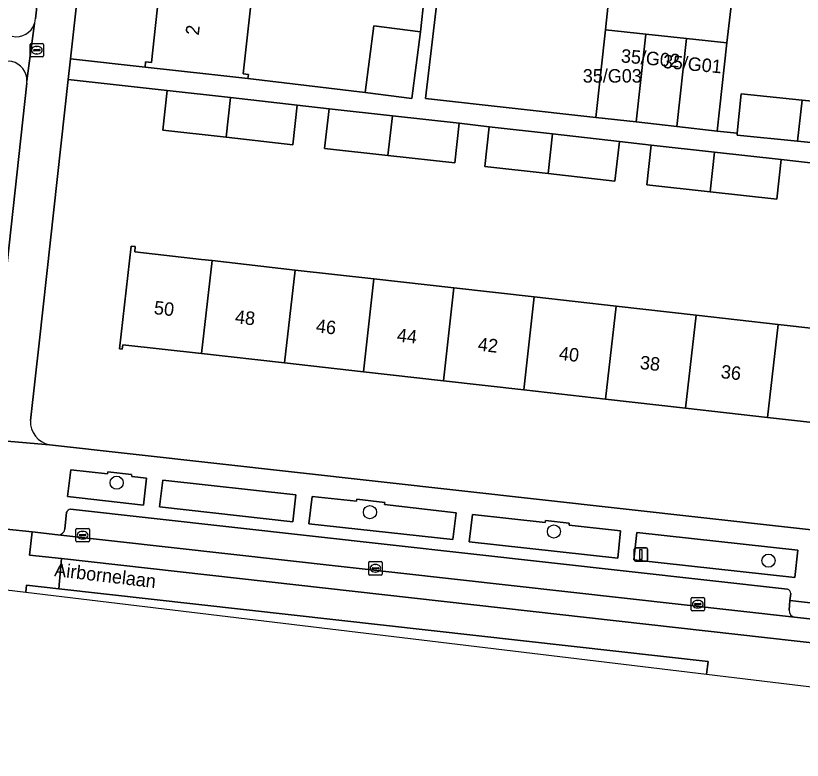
# Model space of a CAD drawing. Extents: x 162026 to 163502, y 387295 to 388169.
# Drawn here: x 162729.2 to 162787.7, y 387336.4 to 387391.8 of the extents above; entities that cross this region are included whole.
import ezdxf

# ---------------------------------------------------------------- set-up
doc = ezdxf.new("R2010")
doc.units = 0
for name, color, linetype in [('IMGEO_Boom', 7, 'Continuous'), ('IMGEO_Erf', 7, 'Continuous'), ('IMGEO_Groenvoorziening', 7, 'Continuous'), ('IMGEO_Kolk', 7, 'Continuous'), ('IMGEO_Lichtmast', 7, 'Continuous'), ('IMGEO_Muur', 7, 'Continuous'), ('IMGEO_Openbare_ruimte_label', 7, 'Continuous'), ('IMGEO_Pand', 7, 'Continuous'), ('IMGEO_Pand_nummerreeks', 7, 'Continuous'), ('IMGEO_Parkeervlak_open', 7, 'Continuous'), ('IMGEO_Rijbaan_lokaal_gesloten', 7, 'Continuous'), ('IMGEO_Rijbaan_lokaal_open', 7, 'Continuous'), ('IMGEO_Rioolput', 7, 'Continuous'), ('IMGEO_Voetpad_open', 7, 'Continuous')]:
    doc.layers.add(name, color=color, linetype=linetype)

msp = doc.modelspace()

# ---------------------------------------------------------------- linework, layer by layer
at = {"layer": 'IMGEO_Boom'}
for centre in [(162736.719, 387357.066), (162755.558, 387354.87), (162769.242, 387353.437), (162785.203, 387351.264)]:
    msp.add_circle(centre, 0.489, dxfattribs=at)
at = {"layer": 'IMGEO_Erf'}
msp.add_lwpolyline([(162744.554, 387436.102), (162745.213, 387442.106), (162745.872, 387448.11), (162746.531, 387454.114), (162747.19, 387460.117), (162747.831, 387465.952), (162747.534, 387465.985), (162747.567, 387466.287), (162742.164, 387466.905), (162736.514, 387417.605), (162733.293, 387388.606), (162738.83, 387387.991), (162738.873, 387388.382), (162739.309, 387388.334), (162739.939, 387394.075), (162740.598, 387400.078), (162741.258, 387406.082), (162741.917, 387412.086), (162742.576, 387418.09), (162743.235, 387424.094), (162743.894, 387430.098)], close=True, dxfattribs=at)
for points in [[(162788.045, 387394.881), (162783.077, 387395.454), (162783.032, 387395.056), (162782.733, 387395.089), (162782.103, 387389.783), (162781.558, 387384.813), (162781.385, 387383.234), (162782.882, 387383.066), (162783.179, 387385.993), (162787.703, 387385.535), (162792.869, 387385.011)], [(162746.771, 387393.325), (162746.12, 387387.494), (162746.517, 387387.45), (162746.484, 387387.151), (162755.2, 387386.098), (162755.848, 387391.062), (162759.328, 387390.608), (162759.587, 387393.169)], [(162792.447, 387380.384), (162786.154, 387381.105), (162785.825, 387378.153), (162780.855, 387378.707), (162776.147, 387379.231), (162776.476, 387382.183), (162774.109, 387382.463), (162773.78, 387379.511), (162768.809, 387380.065), (162764.102, 387380.589), (162764.431, 387383.541), (162762.192, 387383.807), (162761.863, 387380.855), (162756.892, 387381.409), (162752.185, 387381.933), (162752.514, 387384.885), (162750.153, 387385.164), (162749.824, 387382.212), (162744.854, 387382.766), (162740.146, 387383.29), (162740.475, 387386.242), (162733.121, 387387.059), (162730.968, 387367.678), (162730.304, 387361.699)], [(162790.923, 387361.267), (162785.128, 387361.921), (162779.036, 387362.609), (162773.079, 387363.281), (162766.992, 387363.969), (162761.026, 387364.642), (162755.075, 387365.314), (162749.211, 387365.976), (162743.036, 387366.673), (162737.174, 387367.335), (162737.135, 387366.993), (162736.941, 387367.015), (162737.806, 387374.667), (162738.105, 387374.634), (162738.061, 387374.237), (162743.03, 387373.677), (162743.817, 387373.588), (162749.992, 387372.892), (162755.856, 387372.231), (162761.807, 387371.56), (162767.773, 387370.887), (162773.86, 387370.201), (162779.818, 387369.529), (162785.91, 387368.842), (162791.679, 387368.192)], [(162731.718, 387359.894), (162847.285, 387346.986)]]:
    msp.add_lwpolyline(points, dxfattribs=at)
msp.add_arc((162732.054, 387361.614), 1.753, 177.21851, 258.93034, dxfattribs=at)
at = {"layer": 'IMGEO_Groenvoorziening'}
for points in [[(162730.676, 387391.571), (162732.466, 387407.983)], [(162728.925, 387388.397), (162727.457, 387388.503), (162725.377, 387373.826), (162728.564, 387373.387), (162730.037, 387386.799)]]:
    msp.add_lwpolyline(points, dxfattribs=at)
for points in [[(162738.723, 387355.4), (162738.93, 387357.407), (162737.835, 387357.524), (162737.834, 387357.672), (162736.072, 387357.886), (162736.04, 387357.731), (162733.312, 387358.02), (162733.057, 387356.035)], [(162749.823, 387354.158), (162750.041, 387356.152), (162740.156, 387357.263), (162739.912, 387355.258)], [(162761.725, 387352.833), (162761.964, 387354.834), (162756.643, 387355.433), (162756.657, 387355.584), (162754.583, 387355.834), (162754.545, 387355.679), (162751.258, 387356.027), (162751.02, 387354.008)], [(162773.991, 387351.454), (162774.198, 387353.485), (162770.365, 387353.91), (162770.381, 387354.066), (162768.607, 387354.251), (162768.591, 387354.105), (162763.177, 387354.7), (162762.94, 387352.654)], [(162787.154, 387350.011), (162787.38, 387352.035), (162775.399, 387353.371), (162775.191, 387351.321)]]:
    msp.add_lwpolyline(points, close=True, dxfattribs=at)
for centre, radius, start, end in [((162729.246, 387391.685), 1.435, 258.28821, 341.64106), ((162729.219, 387391.688), 1.462, 341.85376, 355.39601), ((162728.595, 387386.981), 1.454, 359.81422, 76.87323), ((162728.11, 387387.019), 1.94, 353.50041, 358.74254)]:
    msp.add_arc(centre, radius, start, end, dxfattribs=at)
at = {"layer": 'IMGEO_Kolk'}
for p, q in [((162733.685, 387352.735), (162733.685, 387353.587)), ((162733.76, 387353.661), (162734.612, 387353.661)), ((162734.686, 387353.587), (162734.686, 387352.735)), ((162733.944, 387353.155), (162733.944, 387353.167)), ((162734.382, 387353.118), (162733.984, 387353.118)), ((162733.987, 387353.204), (162734.385, 387353.204)), ((162734.173, 387353.441), (162734.198, 387353.441)), ((162734.428, 387353.167), (162734.428, 387353.155)), ((162734.612, 387352.661), (162733.76, 387352.661)), ((162734.196, 387352.881), (162734.171, 387352.881)), ((162755.464, 387350.271), (162755.464, 387351.123)), ((162755.539, 387351.197), (162756.391, 387351.197)), ((162755.723, 387350.691), (162755.723, 387350.703)), ((162756.161, 387350.654), (162755.763, 387350.654)), ((162755.766, 387350.74), (162756.164, 387350.74)), ((162755.952, 387350.977), (162755.977, 387350.977)), ((162756.207, 387350.703), (162756.207, 387350.691)), ((162756.465, 387351.123), (162756.465, 387350.271)), ((162756.391, 387350.197), (162755.539, 387350.197)), ((162755.975, 387350.417), (162755.95, 387350.417)), ((162779.442, 387347.605), (162779.442, 387348.457)), ((162779.517, 387348.531), (162780.369, 387348.531)), ((162779.93, 387348.311), (162779.955, 387348.311)), ((162780.443, 387348.457), (162780.443, 387347.605)), ((162779.701, 387348.025), (162779.701, 387348.037)), ((162780.139, 387347.988), (162779.741, 387347.988)), ((162779.744, 387348.074), (162780.142, 387348.074)), ((162779.953, 387347.751), (162779.928, 387347.751)), ((162780.185, 387348.037), (162780.185, 387348.025)), ((162780.369, 387347.531), (162779.517, 387347.531))]:
    msp.add_line(p, q, dxfattribs=at)
for points in [[(162733.685, 387352.735), (162733.685, 387353.587)], [(162733.76, 387353.661), (162734.612, 387353.661)], [(162734.686, 387353.587), (162734.686, 387352.735)], [(162734.612, 387352.661), (162733.76, 387352.661)], [(162755.464, 387350.271), (162755.464, 387351.123)], [(162755.539, 387351.197), (162756.391, 387351.197)], [(162756.465, 387351.123), (162756.465, 387350.271)], [(162756.391, 387350.197), (162755.539, 387350.197)], [(162779.442, 387347.605), (162779.442, 387348.457)], [(162779.517, 387348.531), (162780.369, 387348.531)], [(162780.443, 387348.457), (162780.443, 387347.605)], [(162780.369, 387347.531), (162779.517, 387347.531)]]:
    msp.add_lwpolyline(points, dxfattribs=at)
for centre, radius, start, end in [((162733.762, 387353.585), 0.0765, 91.55205, 178.44795), ((162733.762, 387353.585), 0.0765, 91.55205, 178.44795), ((162734.61, 387353.585), 0.0765, 1.55205, 88.44795), ((162734.61, 387353.585), 0.0765, 1.55205, 88.44795), ((162733.984, 387353.164), 0.0403, 85.87752, 175.75265), ((162733.981, 387353.154), 0.0366, 178.93798, 274.71019), ((162734.385, 387353.161), 0.043, 264.86636, 352.45326), ((162734.389, 387353.166), 0.0386, 1.73085, 96.63898), ((162733.762, 387352.737), 0.0765, 181.55205, 268.44795), ((162733.762, 387352.737), 0.0765, 181.55205, 268.44795), ((162734.61, 387352.737), 0.0765, 271.55205, 358.44795), ((162734.61, 387352.737), 0.0765, 271.55205, 358.44795), ((162755.541, 387351.121), 0.0765, 91.55205, 178.44795), ((162755.541, 387351.121), 0.0765, 91.55205, 178.44795), ((162755.763, 387350.7), 0.0403, 85.87752, 175.75265), ((162755.76, 387350.69), 0.0366, 178.93798, 274.71019), ((162756.164, 387350.697), 0.043, 264.86636, 352.45326), ((162756.168, 387350.702), 0.0386, 1.73085, 96.63898), ((162756.389, 387351.121), 0.0765, 1.55205, 88.44795), ((162756.389, 387351.121), 0.0765, 1.55205, 88.44795), ((162755.541, 387350.273), 0.0765, 181.55205, 268.44795), ((162755.541, 387350.273), 0.0765, 181.55205, 268.44795), ((162756.389, 387350.273), 0.0765, 271.55205, 358.44795), ((162756.389, 387350.273), 0.0765, 271.55205, 358.44795), ((162779.519, 387348.455), 0.0765, 91.55205, 178.44795), ((162779.519, 387348.455), 0.0765, 91.55205, 178.44795), ((162780.367, 387348.455), 0.0765, 1.55205, 88.44795), ((162780.367, 387348.455), 0.0765, 1.55205, 88.44795), ((162779.741, 387348.034), 0.0403, 85.87752, 175.75265), ((162779.738, 387348.024), 0.0366, 178.93798, 274.71019), ((162780.142, 387348.031), 0.043, 264.86636, 352.45326), ((162780.146, 387348.036), 0.0386, 1.73085, 96.63898), ((162779.519, 387347.607), 0.0765, 181.55205, 268.44795), ((162779.519, 387347.607), 0.0765, 181.55205, 268.44795), ((162780.367, 387347.607), 0.0765, 271.55205, 358.44795), ((162780.367, 387347.607), 0.0765, 271.55205, 358.44795)]:
    msp.add_arc(centre, radius, start, end, dxfattribs=at)
for centre, major_axis, ratio, start_param, end_param in [((162734.172, 387353.161), (-0.387, 0.002), 0.722429, 4.712389, 7.853982), ((162734.197, 387353.161), (-0.39, 0.002), 0.717154, 1.570796, 4.712389), ((162755.951, 387350.697), (-0.387, 0.002), 0.722429, 4.712389, 7.853982), ((162755.976, 387350.697), (-0.39, 0.002), 0.717154, 1.570796, 4.712389), ((162779.929, 387348.031), (-0.387, 0.002), 0.722429, 4.712389, 7.853982), ((162779.954, 387348.031), (-0.39, 0.002), 0.717154, 1.570796, 4.712389)]:
    msp.add_ellipse(centre, major_axis=major_axis, ratio=ratio, start_param=start_param, end_param=end_param, dxfattribs=at)
at = {"layer": 'IMGEO_Lichtmast'}
for p, q in [((162775.221, 387351.327), (162775.221, 387352.127)), ((162775.221, 387352.127), (162775.221, 387351.327)), ((162775.321, 387352.227), (162776.111, 387352.227)), ((162776.111, 387352.227), (162775.321, 387352.227)), ((162776.211, 387352.127), (162776.211, 387351.327)), ((162776.211, 387351.327), (162776.211, 387352.127)), ((162776.111, 387351.227), (162775.321, 387351.227)), ((162775.321, 387351.227), (162776.111, 387351.227))]:
    msp.add_line(p, q, dxfattribs=at)
msp.add_lwpolyline([(162775.641, 387352.102), (162775.791, 387352.102), (162775.791, 387351.352), (162775.641, 387351.352), (162775.641, 387352.102)], dxfattribs=at)
for centre, start, end in [((162775.321, 387352.127), 90, 180), ((162775.321, 387352.127), 90, 180), ((162776.111, 387352.127), 0, 90), ((162776.111, 387352.127), 360, 90), ((162775.321, 387351.327), 180, 270), ((162775.321, 387351.327), 180, 270), ((162776.111, 387351.327), 270, 0), ((162776.111, 387351.327), 270, 0)]:
    msp.add_arc(centre, 0.1, start, end, dxfattribs=at)
at = {"layer": 'IMGEO_Muur'}
msp.add_lwpolyline([(162730.968, 387367.678), (162733.121, 387387.059)], dxfattribs=at)
at = {"layer": 'IMGEO_Pand'}
for points in [[(162743.801, 387387.445), (162746.484, 387387.151), (162746.517, 387387.45), (162746.12, 387387.494), (162746.771, 387393.325), (162739.939, 387394.075), (162739.309, 387388.334), (162738.873, 387388.382), (162738.83, 387387.991)], [(162773.286, 387392.678), (162767.312, 387393.333), (162760.685, 387394.061), (162759.681, 387385.655), (162772.357, 387384.241), (162773.077, 387390.771)], [(162759.328, 387390.608), (162755.848, 387391.062), (162755.2, 387386.098), (162758.68, 387385.644)], [(162773.077, 387390.771), (162772.357, 387384.241), (162775.37, 387383.905), (162776.086, 387390.442)], [(162778.378, 387383.569), (162779.094, 387390.112), (162776.086, 387390.442), (162775.37, 387383.905)], [(162779.094, 387390.112), (162778.378, 387383.569), (162781.385, 387383.234), (162781.558, 387384.813), (162782.103, 387389.783)], [(162740.475, 387386.242), (162740.146, 387383.29), (162744.854, 387382.766), (162745.187, 387385.717)], [(162787.703, 387385.535), (162783.179, 387385.993), (162782.882, 387383.066), (162782.868, 387382.933), (162787.353, 387382.479)], [(162744.854, 387382.766), (162749.824, 387382.212), (162750.153, 387385.164), (162745.187, 387385.717)], [(162787.703, 387385.535), (162787.353, 387382.479), (162792.559, 387381.951), (162792.869, 387385.011)], [(162752.514, 387384.885), (162752.185, 387381.933), (162756.892, 387381.409), (162757.226, 387384.36)], [(162761.863, 387380.855), (162762.192, 387383.807), (162757.226, 387384.36), (162756.892, 387381.409)], [(162764.431, 387383.541), (162764.102, 387380.589), (162768.809, 387380.065), (162769.142, 387383.016)], [(162773.78, 387379.511), (162774.109, 387382.463), (162769.142, 387383.016), (162768.809, 387380.065)], [(162776.476, 387382.183), (162776.147, 387379.231), (162780.855, 387378.707), (162781.189, 387381.658)], [(162785.825, 387378.153), (162786.154, 387381.105), (162781.189, 387381.658), (162780.855, 387378.707)], [(162743.817, 387373.588), (162743.03, 387373.677), (162738.061, 387374.237), (162738.105, 387374.634), (162737.806, 387374.667), (162736.941, 387367.015), (162737.135, 387366.993), (162737.174, 387367.335), (162743.036, 387366.673)], [(162749.992, 387372.892), (162743.817, 387373.588), (162743.036, 387366.673), (162749.211, 387365.976)], [(162749.211, 387365.976), (162755.075, 387365.314), (162755.856, 387372.231), (162749.992, 387372.892)], [(162761.807, 387371.56), (162755.856, 387372.231), (162755.075, 387365.314), (162761.026, 387364.642)], [(162761.026, 387364.642), (162766.992, 387363.969), (162767.773, 387370.887), (162761.807, 387371.56)], [(162773.86, 387370.201), (162767.773, 387370.887), (162766.992, 387363.969), (162773.079, 387363.281)], [(162779.818, 387369.529), (162773.86, 387370.201), (162773.079, 387363.281), (162779.036, 387362.609)], [(162779.036, 387362.609), (162785.128, 387361.921), (162785.91, 387368.842), (162779.818, 387369.529)], [(162785.128, 387361.921), (162790.923, 387361.267), (162790.886, 387360.933), (162791.157, 387360.903), (162791.718, 387365.872), (162792.021, 387368.555), (162791.723, 387368.589), (162791.679, 387368.192), (162785.91, 387368.842)]]:
    msp.add_lwpolyline(points, close=True, dxfattribs=at)
at = {"layer": 'IMGEO_Parkeervlak_open'}
for points in [[(162773.286, 387392.678), (162773.077, 387390.771), (162776.086, 387390.442), (162779.094, 387390.112), (162782.103, 387389.783), (162782.733, 387395.089)], [(162732.994, 387354.87), (162732.861, 387353.616)], [(162786.616, 387349.137), (162733.277, 387355.095)], [(162732.349, 387353.174), (162787.132, 387347.052)], [(162786.73, 387347.571), (162786.778, 387348.297), (162786.86, 387348.823)]]:
    msp.add_lwpolyline(points, dxfattribs=at)
for centre, radius, start, end in [((162733.296, 387354.781), 0.315, 93.45539, 163.51773), ((162732.357, 387353.683), 0.509, 269.13936, 352.4675), ((162786.561, 387348.843), 0.299, 356.21196, 79.48746), ((162787.273, 387347.576), 0.543, 180.54356, 254.97676)]:
    msp.add_arc(centre, radius, start, end, dxfattribs=at)
at = {"layer": 'IMGEO_Rijbaan_lokaal_gesloten'}
for points in [[(162798.186, 387345.841), (162798.162, 387345.845), (162787.132, 387347.052), (162732.349, 387353.174), (162730.431, 387353.404), (162730.235, 387351.679), (162732.625, 387351.416), (162789.305, 387345.06), (162797.903, 387344.105), (162846.767, 387338.679), (162848.753, 387338.459), (162848.937, 387340.179), (162848.686, 387340.186), (162847.033, 387340.397)], [(162780.588, 387342.828), (162780.707, 387343.751), (162732.418, 387349.16), (162730.007, 387349.45), (162729.955, 387348.929)]]:
    msp.add_lwpolyline(points, close=True, dxfattribs=at)
at = {"layer": 'IMGEO_Rijbaan_lokaal_open'}
for points in [[(162711.09, 387355.675), (162710.857, 387353.874), (162708.901, 387354.096), (162708.627, 387351.863), (162710.658, 387351.669), (162710.599, 387351.261), (162729.955, 387348.929)], [(162729.955, 387348.929), (162730.007, 387349.45), (162732.418, 387349.16), (162732.625, 387351.416), (162730.235, 387351.679), (162730.431, 387353.404), (162726.59, 387353.81)], [(162798.079, 387340.721), (162798.201, 387341.781), (162846.526, 387336.411), (162846.767, 387338.679), (162797.903, 387344.105), (162789.305, 387345.06), (162732.625, 387351.416), (162732.418, 387349.16), (162780.707, 387343.751), (162780.588, 387342.828), (162798.079, 387340.721)]]:
    msp.add_lwpolyline(points, dxfattribs=at)
at = {"layer": 'IMGEO_Rioolput'}
for p, q in [((162730.28, 387388.822), (162730.28, 387389.674)), ((162730.355, 387389.748), (162731.207, 387389.748)), ((162730.539, 387389.242), (162730.539, 387389.254)), ((162730.582, 387389.291), (162730.98, 387389.291)), ((162730.768, 387389.528), (162730.793, 387389.528)), ((162731.023, 387389.254), (162731.023, 387389.242)), ((162731.281, 387389.674), (162731.281, 387388.822)), ((162731.207, 387388.748), (162730.355, 387388.748)), ((162730.977, 387389.205), (162730.579, 387389.205)), ((162730.791, 387388.968), (162730.766, 387388.968))]:
    msp.add_line(p, q, dxfattribs=at)
for points in [[(162730.28, 387388.822), (162730.28, 387389.674)], [(162730.355, 387389.748), (162731.207, 387389.748)], [(162731.281, 387389.674), (162731.281, 387388.822)], [(162731.207, 387388.748), (162730.355, 387388.748)]]:
    msp.add_lwpolyline(points, dxfattribs=at)
for centre, radius, start, end in [((162730.357, 387389.672), 0.0765, 91.55205, 178.44795), ((162730.357, 387389.672), 0.0765, 91.55205, 178.44795), ((162730.579, 387389.251), 0.0403, 85.87752, 175.75265), ((162730.984, 387389.253), 0.0386, 1.73085, 96.63898), ((162731.205, 387389.672), 0.0765, 1.55205, 88.44795), ((162731.205, 387389.672), 0.0765, 1.55205, 88.44795), ((162730.357, 387388.824), 0.0765, 181.55205, 268.44795), ((162730.357, 387388.824), 0.0765, 181.55205, 268.44795), ((162730.576, 387389.241), 0.0366, 178.93798, 274.71019), ((162730.98, 387389.248), 0.043, 264.86636, 352.45326), ((162731.205, 387388.824), 0.0765, 271.55205, 358.44795), ((162731.205, 387388.824), 0.0765, 271.55205, 358.44795)]:
    msp.add_arc(centre, radius, start, end, dxfattribs=at)
for centre, major_axis, ratio, start_param, end_param in [((162730.767, 387389.248), (-0.387, 0.002), 0.722429, 4.712389, 7.853982), ((162730.792, 387389.248), (-0.39, 0.002), 0.717154, 1.570796, 4.712389)]:
    msp.add_ellipse(centre, major_axis=major_axis, ratio=ratio, start_param=start_param, end_param=end_param, dxfattribs=at)
at = {"layer": 'IMGEO_Voetpad_open'}
for points in [[(162792.559, 387381.951), (162787.353, 387382.479), (162782.868, 387382.933), (162782.882, 387383.066), (162781.385, 387383.234), (162778.378, 387383.569), (162775.37, 387383.905), (162772.357, 387384.241), (162759.681, 387385.655), (162760.685, 387394.061), (162761.046, 387397.082), (162761.407, 387400.104), (162761.767, 387403.125), (162762.128, 387406.146), (162762.489, 387409.168), (162764.531, 387426.729), (162765.867, 387438.715), (162767.203, 387450.7), (162768.54, 387462.687), (162768.681, 387463.956), (162780.332, 387462.665), (162783.016, 387462.369), (162787.985, 387461.822)], [(162734.998, 387430.194), (162734.461, 387425.97), (162732.85, 387411.503), (162732.563, 387408.874), (162732.466, 387407.983), (162730.676, 387391.571)], [(162730.304, 387361.699), (162730.968, 387367.678), (162733.121, 387387.059), (162733.293, 387388.606), (162736.514, 387417.605)], [(162759.587, 387393.169), (162759.328, 387390.608), (162758.68, 387385.644), (162755.2, 387386.098), (162746.484, 387387.151), (162743.801, 387387.445), (162738.83, 387387.991), (162733.293, 387388.606), (162733.121, 387387.059), (162740.475, 387386.242), (162745.187, 387385.717), (162750.153, 387385.164), (162752.514, 387384.885), (162757.226, 387384.36), (162762.192, 387383.807), (162764.431, 387383.541), (162769.142, 387383.016), (162774.109, 387382.463), (162776.476, 387382.183), (162781.189, 387381.658), (162786.154, 387381.105), (162792.447, 387380.384)], [(162730.049, 387386.976), (162730.608, 387391.233)], [(162730.608, 387391.233), (162730.049, 387386.976)], [(162730.037, 387386.799), (162728.564, 387373.387), (162727.703, 387365.55), (162727.394, 387362.747), (162727.242, 387361.598)], [(162847.285, 387346.986), (162731.718, 387359.894), (162726.254, 387360.358), (162723.257, 387360.68), (162721.193, 387360.913), (162721.127, 387360.207)], [(162726.254, 387360.358), (162731.718, 387359.894)], [(162721.142, 387359.413), (162727.862, 387358.651), (162726.59, 387353.81), (162730.431, 387353.404), (162732.349, 387353.174)], [(162732.861, 387353.616), (162732.994, 387354.87)], [(162733.277, 387355.095), (162786.616, 387349.137)], [(162786.86, 387348.823), (162786.778, 387348.297), (162798.777, 387346.948), (162798.809, 387347.2), (162798.848, 387347.51)], [(162798.777, 387346.948), (162786.778, 387348.297), (162786.73, 387347.571)], [(162787.132, 387347.052), (162798.162, 387345.845), (162798.186, 387345.841)]]:
    msp.add_lwpolyline(points, dxfattribs=at)
for points in [[(162738.723, 387355.4), (162733.057, 387356.035), (162733.312, 387358.02), (162736.04, 387357.731), (162736.072, 387357.886), (162737.834, 387357.672), (162737.835, 387357.524), (162738.93, 387357.407)], [(162749.823, 387354.158), (162739.912, 387355.258), (162740.156, 387357.263), (162750.041, 387356.152)], [(162761.725, 387352.833), (162751.02, 387354.008), (162751.258, 387356.027), (162754.545, 387355.679), (162754.583, 387355.834), (162756.657, 387355.584), (162756.643, 387355.433), (162761.964, 387354.834)], [(162773.991, 387351.454), (162762.94, 387352.654), (162763.177, 387354.7), (162768.591, 387354.105), (162768.607, 387354.251), (162770.381, 387354.066), (162770.365, 387353.91), (162774.198, 387353.485)], [(162787.154, 387350.011), (162775.191, 387351.321), (162775.399, 387353.371), (162787.38, 387352.035)]]:
    msp.add_lwpolyline(points, close=True, dxfattribs=at)
for centre, radius, start, end in [((162729.246, 387391.685), 1.435, 258.28821, 341.64106), ((162729.219, 387391.688), 1.462, 341.85376, 355.39601), ((162728.595, 387386.981), 1.454, 359.81422, 76.87323), ((162728.11, 387387.019), 1.94, 353.50041, 358.74254), ((162732.054, 387361.614), 1.753, 177.21851, 258.93034), ((162733.296, 387354.781), 0.315, 93.45539, 163.51773), ((162732.357, 387353.683), 0.509, 269.13936, 352.4675), ((162786.561, 387348.843), 0.299, 356.21196, 79.48746), ((162787.273, 387347.576), 0.543, 180.54356, 254.97676)]:
    msp.add_arc(centre, radius, start, end, dxfattribs=at)

# ---------------------------------------------------------------- texts
at = {"layer": 'IMGEO_Openbare_ruimte_label'}
msp.add_text('Airbornelaan', height=1, rotation=353.22322, dxfattribs=at).set_placement((162732.046, 387350.118))
at = {"layer": 'IMGEO_Pand_nummerreeks'}
for s, rotation, p in [('2', 83.73436, (162742.826, 387390.322)), ('35/G02', 354.84975, (162774.193, 387388.346)), ('35/G01', 354.62631, (162777.308, 387387.932)), ('50', 353.55886, (162739.456, 387369.614)), ('48', 353.55886, (162745.48, 387368.934)), ('46', 353.55886, (162751.501, 387368.253)), ('44', 353.55886, (162757.525, 387367.573)), ('42', 353.55886, (162763.545, 387366.893)), ('40', 353.55886, (162769.575, 387366.213)), ('38', 353.55886, (162775.599, 387365.533)), ('36', 353.55886, (162781.62, 387364.853))]:
    msp.add_text(s, height=1, rotation=rotation, dxfattribs=at).set_placement(p)
msp.add_text('35/G03', height=1, dxfattribs=at).set_placement((162771.389, 387386.839))

doc.saveas('drawing.dxf')
